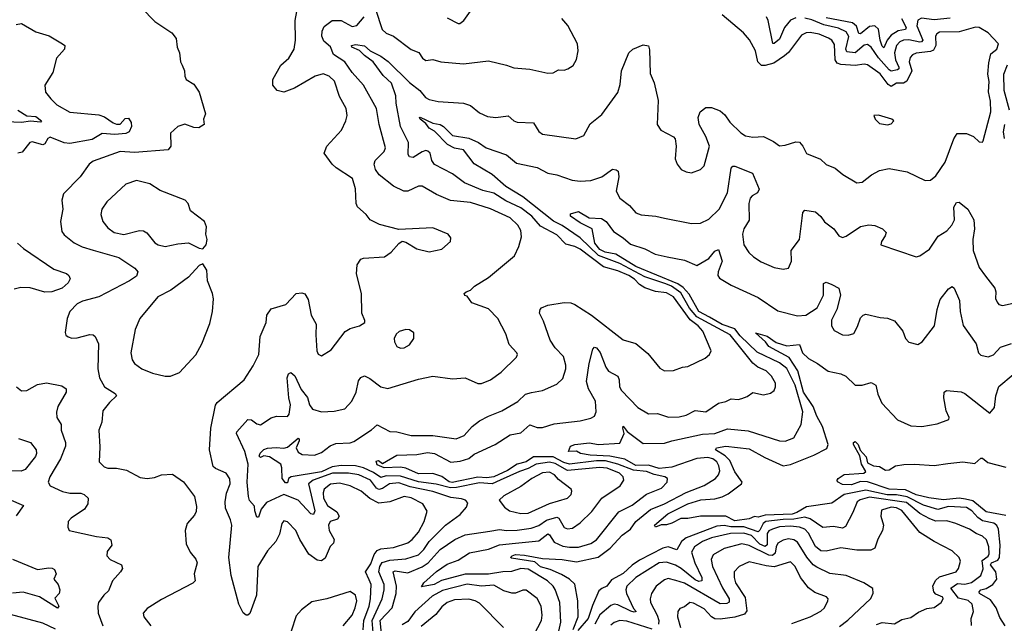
# Model space of a CAD drawing. Extents: x 1493970 to 1595317, y 729910 to 844791.
# Tile 279 of 338: x 1571115 to 1576596, y 779639 to 782999. Entities that reach past the tile are written whole.
import ezdxf

# ---------------------------------------------------------------- set-up
doc = ezdxf.new("R2010")
doc.units = 0

msp = doc.modelspace()

# ---------------------------------------------------------------- linework, layer by layer
at = {"layer": '0CON10XD'}
for points in [[(1571792.5, 783065), (1571868.3, 782988.3), (1571961.2, 782925), (1571986.2, 782895), (1571991.2, 782845), (1572004.1, 782814.1), (1572010, 782765), (1572018.8, 782745), (1572033.3, 782715), (1572033.8, 782685), (1572041.2, 782665), (1572085, 782640.8), (1572114.2, 782595), (1572148.8, 782475), (1572137.5, 782445), (1572142.5, 782415), (1572113, 782397), (1572085, 782398.8), (1572035, 782417.5), (1571995.9, 782404.1), (1571955, 782367.5), (1571957.1, 782295), (1571942.5, 782275), (1571755, 782259.3), (1571675.4, 782265.4), (1571525, 782211.8), (1571501.4, 782195), (1571451.2, 782125), (1571359.7, 782030.3), (1571350, 781995), (1571355.7, 781945), (1571341.9, 781875), (1571349.7, 781819.7), (1571362.2, 781802.2), (1571417.6, 781757.6), (1571463.8, 781735), (1571525, 781716.2), (1571668, 781675), (1571756, 781615), (1571773.8, 781595), (1571765, 781571.2), (1571726, 781545), (1571555, 781456.9), (1571465, 781431.8), (1571435, 781417.3), (1571394.2, 781375), (1571379.2, 781335), (1571368.3, 781258.3), (1571372.5, 781242.5), (1571385, 781233.3), (1571406.1, 781226.1), (1571435, 781227.5), (1571505.8, 781245.8), (1571525, 781244), (1571535.8, 781235), (1571553.1, 781195), (1571549.5, 781055), (1571559.5, 781005), (1571587.8, 780955), (1571647.3, 780917.3), (1571654.3, 780905), (1571615, 780868), (1571578.5, 780821.5), (1571571.7, 780758.3), (1571555.3, 780714.7), (1571561.4, 780621.4), (1571558.3, 780538.3), (1571585, 780510.6), (1571605, 780502.5), (1571655, 780501.8), (1571710.7, 780490.7), (1571785, 780451.4), (1571825, 780445.7), (1571865, 780450), (1571905, 780466.2), (1571965, 780470), (1572027, 780427), (1572088.1, 780345), (1572100.2, 780290.2), (1572098.3, 780261.7), (1572088.5, 780241.5), (1572047.5, 780195), (1572035.7, 780155.7), (1572041.9, 780081.9), (1572064.2, 780035), (1572096, 779996), (1572103.5, 779975), (1572085.5, 779915), (1572091.4, 779875), (1572078.3, 779861.7), (1571905, 779770.8), (1571825, 779722.2), (1571802.5, 779695), (1571805.7, 779675), (1571846, 779625)], [(1573026.5, 779603.5), (1573030.1, 779655), (1573059.9, 779735), (1573067.9, 779775), (1573071, 779855), (1573060.8, 779880.8), (1573040, 779925), (1573069.6, 779970.4), (1573088.7, 780021.3), (1573104.9, 780045.1), (1573125, 780053.3), (1573195, 780062), (1573275, 780087.5), (1573300.4, 780105), (1573335, 780146.4), (1573366.8, 780205), (1573383.4, 780263.4), (1573359.5, 780305), (1573295, 780337.7), (1573255, 780345.7), (1573175, 780315.3), (1573115, 780307.5), (1573064.2, 780334.2), (1573015.6, 780375), (1572954.8, 780404.8), (1572895, 780418.8), (1572845, 780414.3), (1572810.2, 780385), (1572803.9, 780365), (1572806.7, 780335), (1572828.6, 780295), (1572880.4, 780260.4), (1572892.7, 780235), (1572885, 780219.2), (1572843.9, 780206.1), (1572834.6, 780185), (1572837.5, 780155), (1572865.8, 780105), (1572862.5, 780085), (1572844, 780066), (1572815, 780001.2), (1572795, 779986.9), (1572770.8, 779990.8), (1572725, 780024.4), (1572673.8, 780105), (1572652.9, 780155), (1572605, 780204), (1572585, 780208.8), (1572574.5, 780195.5), (1572561.4, 780135), (1572541.1, 780095), (1572495, 780042), (1572440, 779955), (1572433.8, 779795), (1572396.4, 779693.6), (1572385, 779684), (1572375, 779684.2), (1572358.3, 779698.3), (1572335.5, 779745), (1572292.5, 779905), (1572279.5, 780005), (1572295.3, 780185), (1572289.3, 780215), (1572260.7, 780280.7), (1572259.1, 780315), (1572266.5, 780363.5), (1572286.2, 780415), (1572285, 780442.5), (1572263.8, 780475), (1572205, 780500), (1572191.8, 780511.8), (1572171.4, 780605), (1572180, 780725), (1572205, 780853.8), (1572215, 780868), (1572365, 780994.2), (1572415, 781072), (1572446.9, 781135), (1572454.6, 781235), (1572487, 781313), (1572491.4, 781355), (1572515, 781389.2), (1572596.2, 781413.8), (1572655, 781474.3), (1572685, 781478.6), (1572702.1, 781472.1), (1572720.9, 781440.9), (1572738.5, 781355), (1572765.5, 781305), (1572764.5, 781245), (1572770, 781155), (1572777, 781137), (1572795, 781127.5), (1572848.7, 781161.3), (1572926.4, 781263.6), (1572955, 781280), (1573007.5, 781295), (1573036.1, 781313.9), (1573036.7, 781325), (1573019.2, 781365), (1573017.1, 781475), (1572990.8, 781585), (1572994, 781635), (1573014.2, 781665.8), (1573028.3, 781671.7), (1573145, 781678.9), (1573182.5, 781705), (1573225, 781754), (1573245, 781765.8), (1573265, 781760), (1573325, 781723.3), (1573395, 781707.3), (1573465, 781720.9), (1573512.5, 781765), (1573514.2, 781785), (1573500, 781805), (1573415, 781840), (1573225, 781831.4), (1573118.7, 781858.7), (1573066.7, 781885), (1573043.8, 781915), (1572996.4, 781956.4), (1572988.1, 781975), (1572985, 782057.5), (1572966.9, 782115), (1572876, 782175), (1572854.2, 782195), (1572810, 782255), (1572825, 782294), (1572906.7, 782383.3), (1572931.5, 782435), (1572938.5, 782465), (1572932.7, 782505), (1572895, 782571.2), (1572867.2, 782657.2), (1572838.6, 782685), (1572805, 782697.9), (1572760.8, 782685), (1572645, 782618.5), (1572586.2, 782596.2), (1572547.5, 782605), (1572524.2, 782634.2), (1572524.3, 782665), (1572569.1, 782745), (1572613.5, 782785), (1572643.5, 782835), (1572650, 782885), (1572648.5, 782995), (1572658.5, 783045)], [(1573095, 783058), (1573133.4, 782943.4), (1573155.9, 782924.1), (1573195, 782907.1), (1573295, 782833.3), (1573336.7, 782816.7), (1573356.7, 782785), (1573375, 782771.2), (1573415, 782778), (1573460, 782765), (1573585, 782752.9), (1573725, 782769.2), (1573825, 782746.2), (1573865, 782730), (1573955, 782724), (1574055, 782702), (1574085, 782703.8), (1574115, 782720), (1574145, 782718.6), (1574165.6, 782724.4), (1574196.6, 782743.4), (1574215, 782776.7), (1574224.4, 782825), (1574220.6, 782865), (1574166.4, 782966.4), (1574132, 783005)], [(1573495, 783010), (1573555, 782976.9), (1573565, 782977.5), (1573586.6, 782993.4), (1573625, 783045.5)], [(1571095, 782972.5), (1571125, 782977.5), (1571205, 782932), (1571279.1, 782909.1), (1571353.6, 782863.6), (1571366, 782855), (1571364, 782835), (1571320, 782785), (1571300, 782705), (1571255.8, 782635), (1571258.8, 782595), (1571287.9, 782557.9), (1571322, 782525), (1571395, 782484.4), (1571555, 782469.7), (1571588.1, 782458.1), (1571635, 782424.1), (1571655, 782416.6), (1571675, 782417.5), (1571702.1, 782447.9), (1571720.8, 782450.8), (1571736.4, 782426.4), (1571737.3, 782405), (1571725.1, 782374.9), (1571705.5, 782364.5), (1571645, 782359), (1571573.8, 782366.2), (1571518, 782332), (1571395, 782308.9), (1571363.6, 782313.6), (1571285, 782344.6), (1571272.4, 782337.6), (1571255, 782306.9), (1571245, 782302.7), (1571185, 782318.2), (1571172, 782315), (1571128.8, 782261.2), (1571105, 782256.1)], [(1572855.6, 780475.6), (1572748.5, 780435), (1572723.3, 780415), (1572757.3, 780265), (1572750, 780245), (1572735, 780248.9), (1572665, 780323.9), (1572585, 780355.6), (1572489.1, 780310.9), (1572458.6, 780275), (1572445, 780230), (1572435, 780230), (1572423.3, 780265), (1572421.7, 780291.7), (1572395, 780323.3), (1572388.6, 780345), (1572381.1, 780425), (1572387.8, 780525), (1572368.3, 780595), (1572321.9, 780695), (1572324.3, 780705), (1572385, 780774.4), (1572405, 780772.5), (1572435, 780749.4), (1572455, 780744.3), (1572515, 780782.9), (1572545, 780791.4), (1572605, 780790), (1572615, 780802.5), (1572623.2, 780855), (1572613.5, 780895), (1572604.7, 781005), (1572612.3, 781027.7), (1572625, 781034.4), (1572647.1, 781017.1), (1572681.2, 780941.2), (1572716.4, 780896.4), (1572728.1, 780855), (1572745, 780830.5), (1572795, 780815.7), (1572865, 780820), (1572925, 780832), (1572964.5, 780875.5), (1572988.5, 780925), (1573000.5, 780989.5), (1573015, 781006.7), (1573035, 781016.7), (1573065, 781001.4), (1573125, 780954.5), (1573165, 780945.7), (1573335, 780997.8), (1573415, 781014.2), (1573525, 781000), (1573595, 781005.6), (1573664.5, 780974.5), (1573685, 780973.5), (1573735.8, 780994.2), (1573795, 781036.5), (1573880.3, 781119.7), (1573886, 781135), (1573882, 781145), (1573840.2, 781190.2), (1573821.1, 781251.1), (1573775.7, 781335), (1573725, 781389.1), (1573632, 781422), (1573605, 781460), (1573593.6, 781463.6), (1573590, 781475), (1573600, 781485), (1573625, 781492.5), (1573646.7, 781515), (1573725.4, 781564.6), (1573870, 781685), (1573893.7, 781736.3), (1573909.1, 781790.9), (1573903.8, 781825), (1573888.2, 781855), (1573845.6, 781895.6), (1573735, 781945.4), (1573625, 781980.7), (1573513.3, 781993.3), (1573436.1, 782026.1), (1573355, 782071.4), (1573335, 782072.5), (1573276.2, 782043.8), (1573254, 782045), (1573195, 782072.5), (1573115.5, 782135), (1573095.4, 782165), (1573087.9, 782195), (1573094.5, 782215), (1573144, 782266), (1573150.8, 782285), (1573116.5, 782415), (1573101.1, 782505), (1573029.1, 782635), (1572965.8, 782705), (1572925, 782764.6), (1572861.4, 782805), (1572845, 782848), (1572808.9, 782878.9), (1572797.6, 782907.6), (1572798.2, 782935), (1572810, 782960), (1572855, 782994.2), (1572905, 782994.4), (1572965, 782960.9), (1572992.7, 782967.3), (1573032.7, 783015)], [(1572542.9, 780617.1), (1572585, 780614.2), (1572605, 780619.7), (1572665, 780670.4), (1572671.5, 780665), (1572670, 780655), (1572653.6, 780616.4), (1572665, 780591.3), (1572688.1, 780578.1), (1572755.8, 780574.2), (1572795, 780589.6), (1572843.5, 780626.5), (1572875, 780640), (1572955, 780644), (1572975, 780650.5), (1573073.7, 780716.3), (1573105, 780744.3), (1573175, 780707.3), (1573215, 780704.8), (1573295, 780683.8), (1573414.2, 780684.2), (1573545, 780665.6), (1573589.2, 780685), (1573633.3, 780735), (1573674.5, 780765.5), (1573725, 780792.5), (1573799.1, 780820.9), (1573887.1, 780872.9), (1573930.8, 780915), (1573964.4, 780924.4), (1574025.5, 780934.5), (1574105, 780970), (1574139.2, 781000.8), (1574155.4, 781055), (1574155.6, 781075), (1574141.2, 781125), (1574095, 781171.8), (1574067.9, 781215), (1574030.8, 781320.8), (1574009.2, 781365), (1574012, 781385), (1574020, 781395), (1574055, 781409.4), (1574145.6, 781424.4), (1574182.4, 781422.4), (1574205, 781413.3), (1574297.3, 781355), (1574475, 781217.5), (1574545, 781196.2), (1574611.4, 781141.4), (1574679.1, 781059.1), (1574705, 781044.2), (1574755, 781045.6), (1574805, 781064.3), (1574835, 781068.1), (1574930, 781115), (1574953.9, 781136.1), (1574963.8, 781155), (1574917.7, 781265), (1574890.9, 781295), (1574847.7, 781327.7), (1574755, 781456.2), (1574715, 781478), (1574655, 781486.7), (1574595, 781507.1), (1574565, 781524.7), (1574537.1, 781555), (1574505, 781575.9), (1574445, 781601.7), (1574365, 781623), (1574235, 781721.3), (1574205, 781736), (1574155, 781748.9), (1574105, 781800.9), (1574015, 781849.5), (1573965, 781906), (1573905, 781951.2), (1573821.2, 781991.2), (1573755, 782033.3), (1573692.4, 782047.6), (1573591.2, 782091.2), (1573525, 782141.7), (1573425, 782193.2), (1573409.2, 782215), (1573400.5, 782255), (1573387.8, 782267.8), (1573375, 782270.4), (1573355, 782263.9), (1573305, 782230.9), (1573284.4, 782235), (1573278.3, 782248.3), (1573278.8, 782315), (1573234.5, 782405), (1573210, 782535), (1573209.2, 782575), (1573185.2, 782645), (1573137.7, 782687.7), (1573082.3, 782765), (1573035, 782798.8), (1573007.4, 782827.4), (1572963.1, 782845), (1572962.2, 782855), (1572985, 782859.8), (1573035, 782852.7), (1573065.2, 782825.2), (1573125.4, 782795.4), (1573166.1, 782766.1), (1573285, 782649.5), (1573342.7, 782605), (1573374.6, 782565), (1573395, 782554), (1573445, 782543.8), (1573585.7, 782534.3), (1573625, 782521.5), (1573675, 782480), (1573719.1, 782459.1), (1573766.2, 782453.8), (1573835, 782464.2), (1573866.4, 782436.4), (1573885, 782428.1), (1573975, 782424.2), (1574005, 782376.2), (1574025, 782361.4), (1574210, 782335), (1574255, 782354.2), (1574290.7, 782419.3), (1574355, 782471.4), (1574445, 782594), (1574458.3, 782638.3), (1574464.2, 782715), (1574506.2, 782815), (1574527.5, 782835), (1574585, 782858.8), (1574615, 782852.5), (1574621.2, 782831.2), (1574625, 782700), (1574647, 782647), (1574669.2, 782549.2), (1574664.2, 782415), (1574684.2, 782384.2), (1574755, 782346.7), (1574763.3, 782335), (1574770, 782295), (1574762.9, 782225), (1574774.2, 782195), (1574797.5, 782165), (1574825, 782151.2), (1574855, 782146.2), (1574905, 782164.2), (1574924.5, 782185.5), (1574954.3, 782295.7), (1574935, 782348.8), (1574897.1, 782415), (1574891.2, 782455), (1574903.3, 782485), (1574935, 782510), (1574965, 782510), (1575015, 782490.8), (1575039.3, 782469.3), (1575067.5, 782427.5), (1575129.2, 782369.1), (1575155, 782352.7), (1575195, 782345.5), (1575255, 782348.6), (1575311.3, 782321.3), (1575345, 782296.2), (1575375, 782300.8), (1575435, 782318.8), (1575455, 782316.2), (1575473.8, 782295), (1575495, 782253.3), (1575572.1, 782222.1), (1575605, 782192), (1575655, 782172), (1575697, 782137), (1575775, 782090), (1575805, 782094), (1575856.2, 782135), (1575901.2, 782158.8), (1575955, 782170), (1576055, 782151.9), (1576155, 782104.3), (1576185, 782105.8), (1576215, 782129.2), (1576266.5, 782205), (1576314.4, 782335), (1576333.3, 782365), (1576385, 782365.8), (1576425, 782348), (1576455, 782318.8), (1576475, 782317.5), (1576478.8, 782325), (1576521.1, 782485), (1576519.3, 782545), (1576508, 782598), (1576510.7, 782655), (1576504, 782695), (1576508.7, 782758.7), (1576520.8, 782809.2), (1576554.3, 782835), (1576564.1, 782864.1), (1576505.8, 782925.8), (1576455, 782954.6), (1576435, 782957.7), (1576345, 782931.6), (1576235, 782928.7), (1576219.7, 782920.3), (1576212.1, 782907.9), (1576214.8, 782855), (1576201.1, 782828.9), (1576185, 782821.2), (1576105, 782812.3), (1576085, 782803.6), (1576071, 782789), (1576065.3, 782765), (1576080, 782715), (1576053.3, 782656.7), (1576035, 782645.8), (1575995, 782645.8), (1575965, 782627), (1575948.6, 782638.6), (1575905, 782696.7), (1575835, 782747.6), (1575815, 782751.4), (1575765, 782743.6), (1575685, 782749), (1575665.9, 782755.9), (1575654.8, 782775), (1575650.6, 782860.6), (1575635, 782883.9), (1575616.7, 782896.7), (1575565, 782918.5), (1575515, 782928.3), (1575493.5, 782926.5), (1575466.9, 782913.1), (1575394.2, 782815.8), (1575373.1, 782796.9), (1575312.9, 782757.1), (1575265, 782743.2), (1575245, 782743.2), (1575224.6, 782765), (1575211.2, 782825), (1575177.3, 782887.3), (1575144.7, 782924.7), (1575025, 783025.4)], [(1575435, 783008.5), (1575405, 782995.3), (1575371.4, 782955), (1575345, 782891.2), (1575315, 782865.5), (1575306.8, 782866.8), (1575281.4, 782995), (1575271.8, 783015)], [(1576295, 783007), (1576205, 782997.4), (1576135, 783007.6), (1576115, 782996.8), (1576109.1, 782965), (1576142.3, 782885), (1576135.3, 782875), (1576125, 782872.9), (1576063.9, 782886.1), (1576035, 782885.2), (1576015, 782875.7), (1575995, 782855.3), (1575984.4, 782815), (1575990, 782775), (1576008.8, 782735), (1576008.8, 782725), (1576000.9, 782719.1), (1575965, 782712.5), (1575955, 782719.1), (1575896.1, 782786.1), (1575855, 782846), (1575835, 782861.6), (1575815, 782857.6), (1575765, 782815.2), (1575720, 782820), (1575714.2, 782835), (1575730.2, 782905), (1575715, 782932.1), (1575672.5, 782952.5), (1575590.6, 782970.6), (1575525, 782998), (1575485, 783006.9)], [(1576023, 783005), (1576049.8, 782955), (1576045.5, 782945), (1576005, 782936), (1575965, 782912.9), (1575942.8, 782885), (1575925, 782842.5), (1575915, 782851.4), (1575904, 782885), (1575896.1, 782946.1), (1575875.6, 782965), (1575845, 782961.3), (1575795, 782919.5), (1575785, 782921.5), (1575773.6, 782963.6), (1575751, 782981), (1575605, 783009.4)], [(1576624.7, 782495), (1576594.6, 782604.6), (1576593.7, 782695), (1576613.2, 782746.8)], [(1571104.2, 782495), (1571155, 782463.6), (1571205, 782459.6), (1571237.3, 782435), (1571231.5, 782428.5), (1571176.2, 782433.8), (1571125, 782427.3), (1571040, 782430)], [(1574116, 779595), (1574126.7, 779645), (1574121.2, 779755), (1574095, 779828.2), (1574085, 779845.3), (1574052.7, 779875), (1573945, 779939.6), (1573905, 779943.9), (1573852.4, 779927.6), (1573805, 779926.2), (1573725, 779913), (1573595, 779913.4), (1573463.4, 779876.6), (1573422.7, 779855), (1573352.1, 779842.1), (1573364.4, 779865), (1573435, 779927.9), (1573495, 779967.9), (1573555, 779990.5), (1573618.1, 780031.9), (1573725, 780052.3), (1573785, 780075.8), (1573875, 780084.8), (1574005, 780098.1), (1574055, 780136.5), (1574065, 780130.7), (1574090.3, 780090.3), (1574139, 780069), (1574175, 780062.6), (1574225, 780063.5), (1574295, 780082.5), (1574325, 780103.1), (1574449.8, 780260.2), (1574525, 780295.9), (1574605, 780357.5), (1574687.8, 780392.2), (1574718.6, 780425), (1574720.8, 780445), (1574706, 780455), (1574647.3, 780467.3), (1574604.2, 780484.2), (1574531.6, 780491.6), (1574444.8, 780525), (1574375, 780544), (1574325, 780544.2), (1574175, 780524.2), (1574144.6, 780534.6), (1574085, 780565.5), (1573975, 780566.4), (1573935, 780537.8), (1573884.6, 780525.4), (1573829.8, 780490.2), (1573753.8, 780455), (1573715, 780449.5), (1573665, 780452.4), (1573523.3, 780423.3), (1573505, 780425.9), (1573465, 780456.1), (1573415, 780472.3), (1573335, 780471.6), (1573265, 780502.7), (1573235, 780508.6), (1573143.8, 780505), (1573105, 780520.5), (1573098.8, 780541.2), (1573112.5, 780545), (1573135, 780529.5), (1573215, 780575.3), (1573325, 780579.1), (1573385, 780590), (1573425, 780584.1), (1573515, 780536.7), (1573567.7, 780542.3), (1573615, 780556.9), (1573645, 780580.3), (1573762.2, 780635), (1573845, 780688.2), (1573905, 780699.1), (1573955, 780744.7), (1573995, 780729.5), (1574025, 780729.8), (1574090.1, 780749.9), (1574235, 780766.2), (1574295, 780780.8), (1574315, 780792.2), (1574324.1, 780815.9), (1574319.6, 780875), (1574281.3, 780945), (1574270.5, 780985), (1574284.3, 781085.7), (1574304.7, 781165.3), (1574315, 781176.9), (1574325, 781172.9), (1574345.6, 781145.6), (1574377.1, 781065), (1574391.9, 781041.9), (1574445, 781014.2), (1574452.3, 780995), (1574453.8, 780955), (1574464.6, 780935), (1574555, 780840), (1574614.5, 780804.5), (1574665, 780807.3), (1574726.1, 780786.1), (1574785, 780788.2), (1574825, 780798.5), (1574875, 780822.7), (1574935, 780815.5), (1575005, 780864.5), (1575045, 780873.6), (1575075, 780888.9), (1575115, 780885.6), (1575135, 780890), (1575165, 780901.9), (1575195, 780924.3), (1575255, 780910.6), (1575295, 780919.2), (1575314.2, 780935), (1575321.4, 780955), (1575321.9, 780975), (1575299.4, 781015), (1575269.4, 781045), (1575224.3, 781064.3), (1575196.6, 781086.6), (1575070.2, 781245), (1574884.4, 781344.4), (1574843.4, 781393.4), (1574795, 781477.8), (1574743.9, 781515), (1574711.1, 781528.9), (1574595, 781568.3), (1574455, 781641.3), (1574336.5, 781686.5), (1574235, 781784.2), (1574135, 781852.7), (1574087.1, 781877.1), (1573915, 782011.9), (1573820.6, 782070.6), (1573745, 782137.8), (1573645, 782197.3), (1573585, 782274), (1573535, 782284.3), (1573496.5, 782305), (1573425, 782377.5), (1573395, 782394.7), (1573375, 782421.1), (1573343.6, 782445), (1573340, 782455), (1573345, 782456.7), (1573415, 782423.1), (1573455, 782415.7), (1573475, 782403.7), (1573525, 782354.1), (1573615, 782339.3), (1573668.6, 782315), (1573712, 782285), (1573825, 782247.1), (1573880.6, 782200.6), (1573995, 782176.9), (1574055, 782145.3), (1574105, 782134.7), (1574190, 782105), (1574235, 782099.6), (1574295, 782104), (1574355.9, 782124.1), (1574415, 782166), (1574435, 782163.8), (1574445.8, 782155), (1574450.9, 782125), (1574435.6, 782045), (1574455.7, 782005.7), (1574510, 781965), (1574545, 781922.9), (1574575, 781912.2), (1574655.8, 781905.8), (1574704.5, 781894.5), (1574855, 781864.5), (1574905, 781866.7), (1574951.4, 781888.6), (1575008, 781945), (1575055.2, 782034.8), (1575075, 782172.5), (1575085, 782183.3), (1575095, 782183.8), (1575194, 782144), (1575231.4, 782055), (1575222.5, 782035), (1575191.7, 782018.3), (1575181.8, 782005), (1575173.6, 781975), (1575175, 781883.3), (1575145.4, 781835), (1575138.2, 781805), (1575145.6, 781745), (1575173.4, 781703.4), (1575198.8, 781678.8), (1575241.9, 781651.9), (1575315, 781620), (1575365, 781610), (1575395, 781616), (1575411.4, 781655), (1575408.6, 781715), (1575455.5, 781775), (1575470.9, 781895)], [(1575945, 782413.3), (1575965, 782420), (1575980, 782435), (1575970, 782445), (1575895, 782466.7), (1575870, 782465), (1575877.5, 782445), (1575901.7, 782421.7), (1575945, 782413.3)], [(1576596.7, 782336.7), (1576591.9, 782375), (1576598.6, 782415)], [(1572135, 781724), (1572153.8, 781745), (1572158, 781775), (1572151.2, 781805), (1572155.8, 781845.8), (1572143.3, 781875), (1572066.7, 781935), (1572053.3, 781975), (1572036.7, 781995), (1571897.4, 782047.4), (1571840, 782085), (1571765, 782102.9), (1571706.6, 782083.4), (1571600.8, 781985), (1571572.2, 781945), (1571566.7, 781915), (1571578.2, 781875), (1571605, 781840), (1571642, 781815), (1571695, 781802.9), (1571782.5, 781825), (1571804.5, 781824.5), (1571822.1, 781812.1), (1571867.4, 781757.4), (1571886.7, 781745), (1571925, 781735.6), (1571995, 781750.8), (1572055, 781756), (1572115, 781726.2), (1572135, 781724)], [(1574130.6, 779910.6), (1574068.2, 779938.2), (1574015, 779952.7), (1573981.7, 779981.7), (1573852.6, 780002.6), (1573846.7, 780005), (1573855.6, 780015), (1573875, 780022.7), (1573925, 780019.3), (1574025, 780000), (1574135.2, 779994.8), (1574215, 779980.7), (1574335, 780007.1), (1574401.9, 780058.1), (1574469.4, 780130.6), (1574515, 780162.4), (1574544.2, 780205), (1574626.8, 780273.2), (1574705, 780304.5), (1574825, 780366.7), (1574925, 780405.3), (1574987.8, 780445), (1575005, 780465.8), (1575012.5, 780487.5), (1575007.6, 780515), (1574995, 780537.6), (1574973.6, 780555), (1574945, 780562.3), (1574885, 780557), (1574745, 780509), (1574675, 780501), (1574615, 780518.6), (1574545, 780518.3), (1574482.8, 780552.8), (1574399.6, 780569.6), (1574291.2, 780575), (1574236.7, 780585), (1574215, 780597.1), (1574170, 780595), (1574180.9, 780625), (1574204.8, 780635.2), (1574287.1, 780642.9), (1574335, 780633.6), (1574455, 780642.2), (1574480, 780695), (1574472.2, 780725), (1574475, 780735.7), (1574496.3, 780706.3), (1574585, 780640.8), (1574705, 780641.7), (1574744.5, 780654.5), (1574915, 780692), (1574985.2, 780694.8), (1575055, 780721.4), (1575170.6, 780710.6), (1575345, 780654.5), (1575375, 780652.5), (1575425, 780672), (1575465.6, 780745), (1575473.6, 780816.4), (1575430.8, 780965), (1575385, 781057.4), (1575345, 781088.1), (1575219.2, 781149.2), (1575125, 781239.1), (1575095, 781277.9), (1575025, 781301.7), (1574955, 781342.2), (1574896.2, 781375), (1574841.9, 781471.9), (1574807.8, 781507.8), (1574778.3, 781528.3), (1574545, 781625.3), (1574433.7, 781693.7), (1574373.8, 781705), (1574345, 781719.7), (1574316.5, 781755), (1574302.5, 781835), (1574235, 781868.9), (1574181.9, 781905), (1574181.3, 781918.7), (1574225, 781930.6), (1574285, 781895.8), (1574352.9, 781892.9), (1574379.6, 781875), (1574420.4, 781820.4), (1574475, 781785.4), (1574515, 781750), (1574595, 781723.5), (1574653.1, 781693.1), (1574718.2, 781678.2), (1574815, 781660.5), (1574885, 781630), (1574951, 781669), (1574985, 781711.1), (1575005, 781720), (1575025.3, 781655.3), (1575002.8, 781595), (1575001.5, 781575), (1575010.3, 781560.3), (1575075, 781520.4), (1575225, 781453.1), (1575335, 781377.9), (1575445, 781350), (1575490, 781355), (1575554.6, 781395), (1575589.6, 781465), (1575590, 781530), (1575605, 781537.5), (1575635.5, 781525.5), (1575673.9, 781503.9), (1575684.3, 781465), (1575663.8, 781385), (1575634.3, 781325.7), (1575634.6, 781294.6), (1575648.9, 781268.9), (1575695.4, 781245.4), (1575726.7, 781243.3), (1575757.5, 781252.5), (1575778.7, 781291.3), (1575795, 781340), (1575810, 781355), (1575825, 781359.2), (1575905, 781340.8), (1575945, 781338.1), (1575985, 781322.2), (1576031.2, 781265), (1576046.2, 781225), (1576064.3, 781204.3), (1576115, 781191.2), (1576137.5, 781205), (1576207.5, 781295), (1576221.5, 781385), (1576238.9, 781441.1), (1576285, 781501.2), (1576305, 781513.8), (1576317.1, 781505), (1576345.6, 781435), (1576350.4, 781375), (1576367.4, 781297.4), (1576438.6, 781195), (1576452.5, 781145), (1576465, 781130.8), (1576505, 781122.9), (1576535, 781133.1), (1576574.8, 781175.2), (1576635, 781196.8)], [(1575470.9, 781895), (1575474.5, 781925.5), (1575485, 781938), (1575545, 781928.6), (1575573.7, 781903.7), (1575595, 781873.8), (1575646, 781835), (1575675, 781796), (1575695, 781787.1), (1575715, 781793.3), (1575795, 781847.5), (1575842.1, 781857.9), (1575875, 781854.2), (1575917.5, 781835), (1575937.5, 781815), (1575933.3, 781795), (1575912.5, 781765), (1575907.5, 781745), (1576105, 781678.8), (1576125, 781684), (1576178.8, 781721.2), (1576227, 781793), (1576275, 781823.3), (1576304.4, 781855), (1576318.9, 781885), (1576314.5, 781955.5), (1576328.8, 781981.2), (1576345, 781984), (1576392.2, 781945), (1576425.9, 781885), (1576430.3, 781835), (1576420.5, 781775), (1576421.4, 781715), (1576455, 781618.8), (1576490.4, 781570.4), (1576542.5, 781505), (1576547.9, 781485), (1576546.6, 781446.6), (1576555, 781426.2), (1576565, 781414), (1576585, 781408), (1576645, 781420.8)], [(1571103.8, 781755), (1571135.9, 781725.9), (1571305, 781610.9), (1571376.6, 781586.6), (1571389.2, 781575), (1571395.6, 781555.6), (1571385.6, 781535), (1571351.5, 781505), (1571295, 781484.4), (1571255, 781482.7), (1571172.9, 781507.1), (1571121.8, 781508.2), (1571085, 781499.2)], [(1571955, 781014.2), (1572005.4, 781034.6), (1572095, 781132.9), (1572130, 781195), (1572172.7, 781307.3), (1572188.2, 781375), (1572194.4, 781445), (1572189.2, 781475), (1572160, 781545), (1572156.2, 781605), (1572135, 781640), (1572115, 781630), (1572054.5, 781565.5), (1571956, 781494), (1571885, 781455.8), (1571783.1, 781335), (1571757.3, 781275), (1571734.5, 781145), (1571741.9, 781105), (1571754.2, 781085), (1571795, 781055.6), (1571855, 781031.9), (1571925, 781014.3), (1571955, 781014.2)], [(1573235, 781171.4), (1573255, 781172.2), (1573285, 781189.4), (1573310, 781225), (1573310, 781255), (1573285, 781272.5), (1573265, 781274.4), (1573227.1, 781262.9), (1573211.2, 781248.8), (1573200, 781225), (1573200.8, 781205), (1573215, 781180), (1573235, 781171.4)], [(1576600.7, 779625), (1576570.7, 779670.7), (1576550.6, 779725), (1576519.6, 779769.6), (1576458.1, 779805), (1576456.5, 779815), (1576465, 779825.8), (1576495, 779833.7), (1576531.3, 779855), (1576553.8, 779885), (1576547.6, 779925), (1576519.1, 779965), (1576524.8, 779975), (1576558.9, 779991.1), (1576568.6, 780005), (1576573.1, 780075), (1576563.7, 780163.7), (1576554, 780184), (1576537.4, 780197.4), (1576475, 780209.5), (1576447.8, 780227.8), (1576415, 780265.6), (1576385, 780283), (1576285, 780290), (1576225, 780273.4), (1576145, 780296.3), (1576055, 780342.3), (1575995, 780353.8), (1575944.3, 780354.3), (1575825, 780379.6), (1575704.5, 780355.5), (1575635, 780308.2), (1575495, 780286.8), (1575441.5, 780255), (1575415, 780246), (1575265, 780241), (1575225, 780230.2), (1575205, 780234.5), (1575175, 780221.2), (1575095, 780210.1), (1575045, 780234.6), (1574904.6, 780235.4), (1574835, 780222.2), (1574795, 780221.9), (1574745, 780196.5), (1574715, 780188.1), (1574685, 780187.8), (1574655, 780174.6), (1574649.4, 780185), (1574722, 780248), (1574835, 780304.5), (1574905.9, 780325.9), (1574985, 780332), (1575025, 780342.9), (1575059.3, 780360.7), (1575133.1, 780415), (1575135.7, 780425), (1575095, 780482.3), (1575067.8, 780545), (1575041.9, 780571.9), (1574988.8, 780605), (1574994.4, 780615), (1575045, 780624.5), (1575175, 780611), (1575261.9, 780561.9), (1575365, 780515.9), (1575405, 780522.5), (1575535.2, 780574.8), (1575607.4, 780612.6), (1575615.4, 780635), (1575583.3, 780735), (1575552.2, 780792.2), (1575532.3, 780845), (1575478.4, 780925), (1575446.5, 781045), (1575398.4, 781118.4), (1575285, 781180.6), (1575266.2, 781206.2), (1575210, 781255), (1575275, 781238.2), (1575325, 781202.5), (1575384.4, 781184.4), (1575455, 781191.5), (1575472.5, 781145), (1575505, 781112.3), (1575555, 781085.9), (1575615, 781042.5), (1575685, 781028.2), (1575714, 781015), (1575765, 780964.2), (1575805, 780964.3), (1575855, 780980), (1575880.8, 780965), (1575891.9, 780915), (1575914.3, 780865), (1576001.9, 780771.9), (1576075, 780738.2), (1576136.2, 780733.8), (1576221.2, 780748.8), (1576286, 780774), (1576288, 780785), (1576271.5, 780821.5), (1576258.1, 780895), (1576261.4, 780925), (1576274.3, 780935.7), (1576355, 780928.1), (1576375, 780918.1), (1576515, 780808.8), (1576540.3, 780839.7), (1576548.5, 780905), (1576565, 780956.5), (1576645, 781023.8)], [(1571098, 780955), (1571125, 780933.1), (1571155, 780935.5), (1571215, 780967.8), (1571265, 780976.7), (1571350.7, 780960.7), (1571374.2, 780945), (1571373.1, 780925), (1571328.1, 780845), (1571319.4, 780815), (1571321.4, 780785), (1571345.6, 780745), (1571346.9, 780715), (1571371.2, 780645), (1571369.6, 780625), (1571342.3, 780555), (1571282.5, 780455), (1571273.8, 780423.8), (1571285.7, 780405), (1571352.9, 780372.9), (1571395, 780362.8), (1571455, 780364.4), (1571475, 780355.8), (1571495.7, 780335), (1571494.4, 780305), (1571475.6, 780275), (1571401.4, 780225), (1571384.2, 780205), (1571382.5, 780175), (1571391.2, 780155), (1571541.9, 780121.9), (1571605, 780115.3), (1571622.9, 780102.9), (1571628, 780075), (1571601.9, 780038.1), (1571600.6, 780015), (1571618, 779995), (1571681.2, 779965), (1571687.5, 779945), (1571677.1, 779925), (1571631.4, 779875), (1571610, 779820), (1571583.3, 779795), (1571554.4, 779755), (1571549.5, 779735), (1571552.5, 779695), (1571577.9, 779625)], [(1571107.8, 780667.8), (1571175, 780645.4), (1571206.9, 780605), (1571209.4, 780585), (1571203.3, 780566.7), (1571145.5, 780494.5), (1571124.2, 780485.8), (1571042.6, 780487.4)], [(1573135, 779528.9), (1573121.5, 779655), (1573188.6, 779725), (1573211.2, 779805), (1573212, 779845), (1573193.5, 779925), (1573205, 779930.6), (1573275, 779920.2), (1573355, 779953.3), (1573388.1, 779975), (1573455, 780050.5), (1573537.8, 780105), (1573595, 780131.1), (1573732.7, 780152.7), (1573785, 780161.4), (1573825, 780154.8), (1573885, 780157.1), (1573961.7, 780168.3), (1574005, 780184.3), (1574046.6, 780213.4), (1574105, 780229.8), (1574116.3, 780225), (1574145, 780172.7), (1574165, 780165.4), (1574191.5, 780168.5), (1574235, 780199.1), (1574299.4, 780260.6), (1574356.2, 780335), (1574457.8, 780405), (1574477.5, 780435), (1574473.5, 780455), (1574454.6, 780475), (1574385, 780503), (1574345, 780506.8), (1574165, 780489.7), (1574095, 780528.2), (1574065, 780536.7), (1573989.3, 780525), (1573945, 780500), (1573897.9, 780485), (1573788.8, 780435), (1573745, 780414.7), (1573675, 780421.1), (1573545.7, 780394.3), (1573512.8, 780392.8), (1573432.9, 780412.9), (1573335, 780426.4), (1573235, 780458.7), (1573155, 780459.5), (1573125, 780450.7), (1573085, 780479), (1573029.6, 780505), (1572985, 780515.5), (1572905, 780517), (1572855, 780509.5), (1572795, 780481.7), (1572626.4, 780455), (1572611.7, 780445), (1572605, 780421.8), (1572595, 780421.9), (1572575.9, 780445.9), (1572575.2, 780505.2), (1572569, 780525), (1572506.6, 780566.6), (1572475, 780570.6), (1572455, 780562.5), (1572448.8, 780568.8), (1572453.8, 780586.2), (1572473.4, 780606.6), (1572495, 780613.9), (1572542.9, 780617.1)], [(1576605, 780238.7), (1576495, 780260.2), (1576420.6, 780320.6), (1576379.3, 780330.7), (1576345, 780335.7), (1576257, 780327), (1576175, 780337.2), (1576105, 780354.3), (1576045, 780381.6), (1575955, 780386), (1575833.8, 780426.2), (1575795, 780427.6), (1575745, 780409), (1575695, 780412.4), (1575667.1, 780427.1), (1575664.4, 780435), (1575670.5, 780445), (1575703.4, 780466.6), (1575814.5, 780475.5), (1575824.3, 780485), (1575800.4, 780525), (1575790.7, 780570.7), (1575755.6, 780635), (1575756, 780645), (1575765, 780651.4), (1575782.2, 780635), (1575793.6, 780603.6), (1575826.4, 780566.4), (1575835, 780533.1), (1575866.7, 780515), (1575901.5, 780511.5), (1575935, 780492), (1575955, 780492.5), (1575990, 780515), (1576036.1, 780523.9), (1576095, 780525.7), (1576205, 780517.5), (1576281.2, 780528.8), (1576365, 780537.2), (1576430.9, 780529.1), (1576465, 780557.5), (1576475, 780559.2), (1576503.4, 780533.4), (1576605, 780507.8)], [(1573083.7, 779565), (1573077.8, 779655), (1573133.3, 779775), (1573144.1, 779825), (1573144, 779856), (1573113.8, 779925), (1573120.7, 779955), (1573133.1, 779976.9), (1573175, 779990.9), (1573265, 779998.4), (1573335, 780020.4), (1573365, 780050), (1573394.3, 780095), (1573485, 780184.7), (1573567.5, 780245), (1573601.9, 780285), (1573609.2, 780309.2), (1573596.2, 780325), (1573575, 780332.7), (1573515, 780339.5), (1573415, 780372.7), (1573288.3, 780398.3), (1573225, 780421.5), (1573173.9, 780416.1), (1573135, 780389.7), (1573115, 780384.6), (1573101.9, 780391.9), (1573068, 780435), (1573002.7, 780465), (1572944.9, 780474.9), (1572855.6, 780475.6)], [(1573905, 780250.2), (1573945, 780252.5), (1574064.7, 780305.3), (1574164.6, 780335.4), (1574185, 780356.7), (1574188.6, 780375), (1574184.2, 780385), (1574115, 780439.2), (1574091.6, 780465), (1574065, 780480.6), (1574025, 780477.4), (1573965, 780445.6), (1573905, 780401.2), (1573810.5, 780349.5), (1573783.3, 780325), (1573812.9, 780285), (1573842, 780265), (1573905, 780250.2)], [(1576413.6, 779626.4), (1576411.5, 779665), (1576424.6, 779705), (1576416, 779745), (1576395, 779765.7), (1576339.8, 779779.8), (1576298.3, 779835), (1576335, 779860.6), (1576375, 779857.6), (1576413, 779867), (1576465.8, 779905), (1576478, 779942), (1576471.7, 779988.3), (1576505, 780013.6), (1576511, 780025), (1576509.8, 780065), (1576495.7, 780104.3), (1576475, 780123.3), (1576438.4, 780138.4), (1576402.8, 780162.8), (1576325, 780195.4), (1576275, 780209.2), (1576215, 780208.5), (1576180.7, 780220.7), (1576125, 780250.9), (1576051.3, 780311.3), (1575845, 780342), (1575792.7, 780327.3), (1575776.7, 780315), (1575753.3, 780256.7), (1575711.3, 780178.7), (1575695, 780168.2), (1575645, 780178.4), (1575585, 780172.8), (1575515, 780220.2), (1575485, 780230.1), (1575425, 780218.3), (1575365, 780217.4), (1575268.2, 780205), (1575253.1, 780195), (1575235, 780156.8), (1575225, 780148.7), (1575145, 780175.3), (1575073.7, 780176.3), (1575035.9, 780184.1), (1574995, 780179.3), (1574824.9, 780115.1), (1574798.6, 780095), (1574772, 780048), (1574725, 780064.2), (1574695, 780058.1), (1574565, 779990.6), (1574525, 779963.6), (1574475, 779916), (1574409.5, 779880.5), (1574383.1, 779845), (1574355, 779833.8), (1574339.5, 779820.5), (1574302.6, 779737.4), (1574278.6, 779665), (1574221.7, 779598.3)], [(1571055, 780330), (1571135.8, 780295), (1571095, 780237.5)], [(1575885, 779632.9), (1575915, 779642.9), (1575985, 779636.8), (1576025, 779659.7), (1576075, 779672.1), (1576118.2, 779701.8), (1576165, 779721.8), (1576205, 779727.1), (1576244.4, 779755), (1576255.6, 779775), (1576254.3, 779785), (1576215, 779801.3), (1576202.8, 779815), (1576198.2, 779845), (1576212.3, 779877.7), (1576235, 779897.2), (1576328, 779925), (1576340.8, 779945), (1576352, 779985), (1576344.2, 780005), (1576305, 780042.2), (1576204.7, 780094.7), (1576125.2, 780145.2), (1576025, 780266.5), (1575995, 780281.2), (1575965, 780285.5), (1575911.3, 780268.7), (1575907.9, 780235), (1575922.5, 780185), (1575917.5, 780155), (1575892, 780108), (1575875, 780057.5), (1575853.3, 780046.7), (1575775, 780045.8), (1575685, 780058.7), (1575605, 780041.5), (1575575, 780042), (1575545, 780066), (1575505, 780141.5), (1575485, 780162.6), (1575455.1, 780175.1), (1575405, 780180.6), (1575345, 780175.9), (1575305, 780163.8), (1575285, 780153), (1575275, 780139.6), (1575274.8, 780075.2), (1575265, 780065.9), (1575235, 780078.8), (1575188.4, 780128.4), (1575145, 780140.8), (1575071.8, 780138.2), (1574965, 780115.1), (1574915.3, 780095.3), (1574870.6, 780065), (1574854.8, 780035), (1574872.7, 779975), (1574912.7, 779895), (1574912.9, 779875), (1574895, 779872.6), (1574875, 779881.2), (1574797.8, 779945), (1574765, 779963.6), (1574715, 779979.8), (1574675, 779976), (1574545.4, 779895), (1574494.1, 779845), (1574488.9, 779825), (1574492.9, 779805), (1574531.6, 779721.6), (1574546.2, 779705), (1574535, 779701.3), (1574516.9, 779706.9), (1574445, 779742.2), (1574425, 779744.8), (1574405, 779739.2), (1574343.7, 779686.3), (1574317.4, 779635)], [(1575678.6, 779621.4), (1575724.2, 779655.8), (1575852.4, 779777.6), (1575866.2, 779806.2), (1575863.6, 779833.6), (1575813.6, 779863.6), (1575716.2, 779905), (1575625, 779916.1), (1575551.4, 779951.4), (1575532.3, 779965), (1575497, 780007), (1575445, 780090.3), (1575425, 780103.9), (1575395, 780109), (1575365, 780101.6), (1575335.5, 780084.5), (1575325.6, 780065), (1575320.6, 780029.4), (1575305, 780015.7), (1575285, 780017.7), (1575175, 780071.6), (1575135, 780082.4), (1575036.9, 780055), (1574975, 780020), (1574964.6, 779995), (1574971.2, 779955), (1575027.1, 779837), (1575064.7, 779775), (1575063.4, 779756.6), (1575051.2, 779748.8), (1575015, 779747.4), (1574815, 779863.4), (1574766.7, 779876.7), (1574725, 779888.4), (1574705, 779881.8), (1574657.3, 779845), (1574631.8, 779805), (1574623.8, 779775), (1574626.1, 779755), (1574664.1, 779685), (1574673.1, 779655), (1574670, 779635)], [(1571075, 779995.3), (1571215, 779938.5), (1571278, 779948), (1571296.8, 779946.8), (1571308.5, 779938.5), (1571318.8, 779915), (1571305.8, 779885), (1571329.5, 779855), (1571338.9, 779825), (1571334.4, 779805.6), (1571311.2, 779778.8), (1571333.1, 779735), (1571325, 779723.6), (1571225, 779786.6), (1571135, 779813.3), (1571075, 779807.1)], [(1575412.6, 779637.4), (1575515, 779674.6), (1575575, 779706.9), (1575595, 779725.8), (1575613.5, 779765), (1575614.3, 779775), (1575606, 779786), (1575540.5, 779810.5), (1575506.3, 779836.4), (1575460.6, 779895), (1575431.8, 779955), (1575405, 779982.2), (1575315, 779952.9), (1575270.8, 779959.2), (1575175, 779980.6), (1575120, 779955), (1575092.1, 779925), (1575091.2, 779895), (1575100, 779865), (1575153.2, 779783.2), (1575161.8, 779708.2), (1575150, 779690), (1575095, 779672.5), (1575015, 779661.4), (1574985, 779663.2), (1574965, 779674.7), (1574925, 779718.9), (1574865, 779751.1), (1574845, 779754.6), (1574815, 779731.5), (1574788.8, 779721.2), (1574778.9, 779705), (1574776.4, 779675), (1574793.8, 779615)], [(1574195.8, 779605), (1574224, 779675), (1574222.2, 779765), (1574205, 779857.5), (1574175.5, 779885), (1574130.6, 779910.6)], [(1571315, 779606.6), (1571245, 779639.6), (1571065, 779687.3), (1571025, 779708.8), (1570945, 779771), (1570805, 779840), (1570765, 779848.2), (1570715, 779849.2), (1570665, 779835.4), (1570632.4, 779817.6), (1570611.5, 779788.5), (1570612.4, 779755), (1570675.6, 779645), (1570719.3, 779585)], [(1573956.3, 779533.7), (1574018.8, 779655), (1574022.9, 779685), (1574017.7, 779735), (1573995, 779777.8), (1573935, 779823.5), (1573915, 779823.8), (1573875, 779806.8), (1573855, 779806.3), (1573810.6, 779820.6), (1573755, 779852.3), (1573685, 779846.3), (1573605, 779857.4), (1573468.2, 779821.8), (1573410.2, 779789.8), (1573315, 779703.1), (1573275, 779649.2), (1573245, 779630.9)], [(1572915, 779624.6), (1572965, 779684.4), (1572983.1, 779725), (1572991.3, 779765), (1572984.3, 779795), (1572955, 779815.7), (1572825.4, 779774.6), (1572740.9, 779759.1), (1572683.8, 779715), (1572655, 779680), (1572625.8, 779595)], [(1573808.6, 779615), (1573675, 779751.1), (1573651.2, 779765), (1573615, 779773.2), (1573535, 779769.7), (1573494.4, 779755), (1573465, 779730.9), (1573431.8, 779688.2), (1573349.3, 779620.7)], [(1574635, 779607.4), (1574495, 779651.9), (1574455.2, 779654.8), (1574425, 779644.1), (1574405, 779629.1)]]:
    msp.add_lwpolyline(points, dxfattribs=at)

doc.saveas('drawing.dxf')
